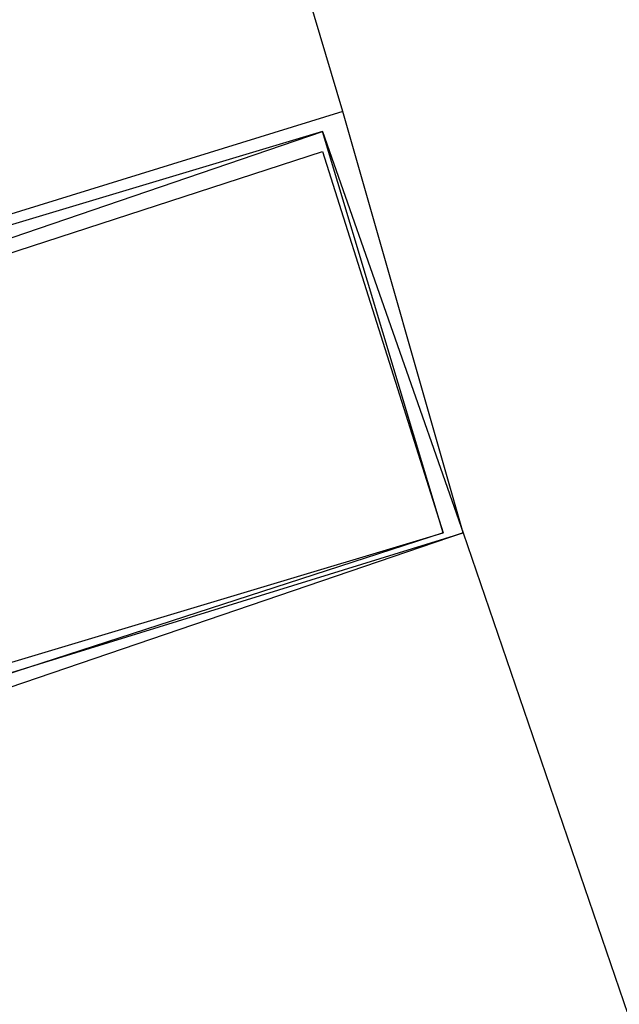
# Model space of a CAD drawing. Header units: feet. Extents: x -79 to 198, y -22 to 181.
# Tile 323 of 656: x 16.839 to 17.237, y 42.971 to 43.625. Entities that reach past the tile are written whole.
import ezdxf

# ---------------------------------------------------------------- set-up
doc = ezdxf.new("R2010")
doc.units = ezdxf.units.FT
doc.layers.add('A-LINEA', color=7, linetype='CONTINUOUS')

msp = doc.modelspace()

# ---------------------------------------------------------------- linework, layer by layer
at = {"layer": 'A-LINEA'}
for p, q in [((17.0533, 43.5644), (16, 47.1244)), ((17.0533, 43.5644), (16, 47.1244)), ((17.1333, 43.2844), (18.3333, 39.7778)), ((17.1333, 43.2844), (18.3333, 39.7778))]:
    msp.add_line(p, q, dxfattribs=at)
for points in [[(17.1333, 43.2844), (17.0533, 43.5644), (16.4933, 43.3911), (16.5733, 43.1111), (17.1333, 43.2844)], [(17.1333, 43.2844), (17.0533, 43.5644), (16.4933, 43.3911), (16.5733, 43.1111), (17.1333, 43.2844)], [(17.04, 43.5511), (17.1333, 43.2844), (16.5867, 43.0978), (16.4933, 43.3644), (17.04, 43.5511)], [(17.04, 43.5511), (17.1333, 43.2844), (16.5867, 43.0978), (16.4933, 43.3644), (17.04, 43.5511)], [(17.12, 43.2844), (17.04, 43.5511), (16.5067, 43.3911), (16.5867, 43.1244), (17.12, 43.2844)], [(17.12, 43.2844), (17.04, 43.5511), (16.5067, 43.3911), (16.5867, 43.1244), (17.12, 43.2844)], [(17.04, 43.5378), (17.12, 43.2844), (16.5867, 43.1111), (16.5067, 43.3644), (17.04, 43.5378)], [(17.04, 43.5378), (17.12, 43.2844), (16.5867, 43.1111), (16.5067, 43.3644), (17.04, 43.5378)]]:
    msp.add_lwpolyline(points, dxfattribs=at)

doc.saveas('drawing.dxf')
